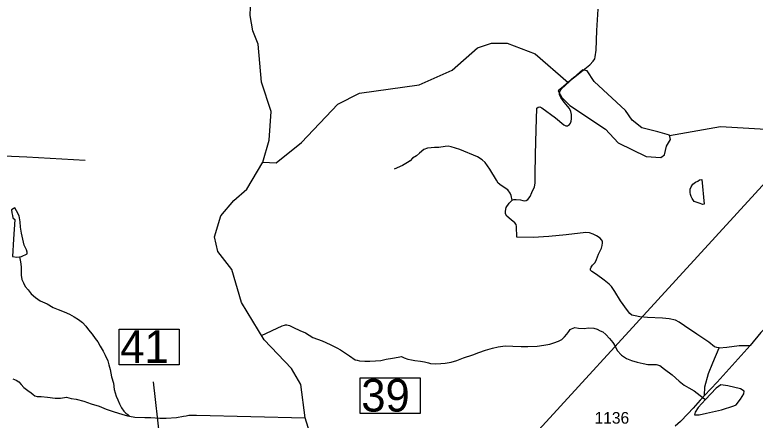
# Model space of a CAD drawing. Extents: x 2082433 to 2279600, y 546599 to 755198.
# Drawn here: x 2190966 to 2198924, y 571555 to 575906 of the extents above; entities that cross this region are included whole.
import ezdxf

# ---------------------------------------------------------------- set-up
doc = ezdxf.new("R2010")
doc.units = 0
for name, color, linetype in [('Exist Boundary Political Fire Districts', 7, 'Continuous'), ('Exist Hydrographic Creek Single Shore', 7, 'Continuous'), ('Exist Hydrographic Pond Under 1500 Sq Ft', 7, 'Continuous'), ('Exist Road Non-System Type 51', 7, 'Continuous'), ('Exist Road Secondary Structure Standard Bridge Number Label', 7, 'Continuous'), ('Exist Road Secondary Type 51 Attributed', 7, 'Continuous'), ('Exist Road Secondary Type 51 Number Label', 7, 'Continuous')]:
    doc.layers.add(name, color=color, linetype=linetype)

msp = doc.modelspace()

# ---------------------------------------------------------------- linework, layer by layer
at = {"layer": 'Exist Boundary Political Fire Districts'}
msp.add_lwpolyline([(2194698.9, 569380), (2199774.8, 574916.9), (2207857.7, 585060.3)], dxfattribs=at)
at = {"layer": 'Exist Hydrographic Creek Single Shore'}
for points in [[(2193633.5, 574324.6), (2193698.5, 574559.4), (2193721.5, 574867.3), (2193619.5, 575184.2), (2193583.5, 575591.7), (2193523.6, 575734), (2193497.5, 575898.5), (2193511.5, 576275.4), (2193593.5, 576542.8)], [(2193633.5, 574324.6), (2193774.6, 574318.5), (2194048.5, 574536), (2194436.5, 574948), (2194669.6, 575064.6), (2195310.6, 575153.3), (2195667.6, 575313.4), (2195940.6, 575550.6), (2196090.7, 575600.1), (2196256.6, 575603.3), (2196557.6, 575485.7), (2196912.5, 575179.5)], [(2198002.3, 574608.8), (2198549.5, 574705.7), (2199099.6, 574674.9), (2199325.6, 574611.3), (2199509.6, 574512.4)], [(2194139.6, 570988.3), (2194170.5, 571315.7), (2194085.6, 571579.9), (2194041.6, 571938.2), (2193940.7, 572110.8), (2193646.6, 572418.6), (2193402.6, 572817.1), (2193299.5, 573173.4), (2193148.5, 573363.5), (2193113.5, 573521.6), (2193179.5, 573746.7), (2193319.5, 573914.3), (2193460.6, 574032.8), (2193633.5, 574324.6)], [(2191018.6, 573309.8), (2191027.2, 573254.2), (2191035.6, 573202.2), (2191036.1, 573155.9), (2191036.5, 573110), (2191042.6, 573066.1), (2191059, 573028.4), (2191078.9, 572990.5), (2191111.3, 572954.7), (2191143.5, 572911), (2191189.8, 572873.1), (2191240.1, 572835.5), (2191312.5, 572802.3), (2191378.9, 572764.7), (2191432.8, 572741.2), (2191496.8, 572717.7), (2191554.8, 572693.9), (2191603.2, 572664.3), (2191649.6, 572636.7), (2191695.3, 572603), (2191729.7, 572564.9), (2191759.9, 572523.5), (2191796.6, 572477.8), (2191830.6, 572430.1), (2191859.1, 572394.1), (2191885, 572348.4), (2191915.7, 572294.7), (2191938.1, 572250.8), (2191966.2, 572193), (2191976.4, 572148.9), (2191991.2, 572097.2), (2192007.4, 572021.3), (2192025.8, 571951.2), (2192034.5, 571885.4), (2192057, 571813.5), (2192073.4, 571771.7), (2192091.5, 571730.1), (2192113.4, 571686.2), (2192138.2, 571650.4), (2192159.9, 571628.5), (2192181.9, 571614.6), (2192198.1, 571596.7)], [(2193619.4, 572463.1), (2193838.9, 572567.5), (2193865.2, 572573.8), (2193875.2, 572577.9), (2193888.7, 572577.9), (2193918.9, 572570.1), (2193960.7, 572548.4), (2194029.4, 572519), (2194089.5, 572491.6), (2194169.5, 572443.9), (2194270.1, 572404.7), (2194354, 572365.3), (2194426.4, 572329.6), (2194466.6, 572308.2), (2194510.9, 572280.4), (2194565.2, 572244.6), (2194625.5, 572203.1), (2194645.2, 572197.2), (2194671.2, 572191.7), (2194729, 572187.8), (2194781.1, 572188.5), (2194843.1, 572190.9), (2194899, 572197), (2194958.9, 572209.5), (2195027, 572219.9), (2195086.4, 572230.3), (2195122.7, 572236.6), (2195152.7, 572224.8), (2195188.8, 572211.3), (2195229.2, 572201.5), (2195266.9, 572195.8), (2195325.1, 572187.8), (2195370.9, 572182.5), (2195411, 572170.8), (2195433, 572164.6), (2195492.9, 572159.2), (2195546.8, 572161.6), (2195590.9, 572166), (2195655.1, 572178.2), (2195716.8, 572194.8), (2195788.8, 572225.3), (2195890.3, 572255.8), (2195954.2, 572282.2), (2196023.7, 572307), (2196099.6, 572329.2), (2196159.5, 572341.6), (2196237.4, 572352.2), (2196317.6, 572350.6), (2196409.2, 572345.3), (2196481.2, 572345.8), (2196579.4, 572348.4), (2196653.3, 572361.2), (2196717.2, 572369.4), (2196760.7, 572385.9), (2196808.9, 572404.2), (2196846.8, 572422.4), (2196874.3, 572450.6), (2196900.3, 572476.7), (2196920, 572505), (2196933.8, 572526.8), (2196950.2, 572534.9), (2196984, 572549.2), (2197026, 572541.7), (2197090, 572540.2), (2197129.8, 572544.3), (2197189.5, 572540.9), (2197223.5, 572530.9), (2197256.3, 572513), (2197286.2, 572501.2), (2197318, 572475.7), (2197356.8, 572429.7), (2197392.7, 572390.2), (2197418.9, 572348.6), (2197441.5, 572302.6), (2197485.4, 572252.9), (2197541.5, 572215.3), (2197594, 572195.6), (2197654.1, 572175.9), (2197718.1, 572164.7), (2197768.5, 572151), (2197820.4, 572153.3), (2197860, 572153.4), (2197898.5, 572139.9), (2197950.4, 572102), (2198030.6, 572042.9), (2198107.5, 571973.3), (2198159.6, 571931.7), (2198210, 571901.8), (2198266, 571868.3), (2198330.4, 571818.7), (2198380.4, 571785.3), (2198391.2, 571777.6)], [(2190943.8, 571997.9), (2190982.3, 571984.3), (2191008.4, 571964.6), (2191036.3, 571938.4), (2191064.8, 571907), (2191105, 571872.9), (2191140.8, 571849.2), (2191165.2, 571829.4), (2191182.9, 571815.8), (2191207.1, 571809.7), (2191250.9, 571808.3), (2191319.2, 571802.4), (2191399.2, 571789.2), (2191459.1, 571789.5), (2191521.2, 571799.9), (2191571.2, 571788.3), (2191627.2, 571780.7), (2191707.4, 571759.2), (2191785.5, 571730), (2191873.7, 571706.5), (2191948.1, 571673), (2192035.9, 571643.5), (2192116.1, 571620.1), (2192178.2, 571602.6), (2192198.1, 571596.7)], [(2192198.1, 571596.7), (2192255.9, 571587.2), (2192362.3, 571582.1), (2192428.2, 571582.3), (2192524.1, 571577.1), (2192594, 571575.5), (2192706, 571584.1), (2192777.8, 571596.8), (2192807.7, 571602.8)], [(2192807.7, 571602.8), (2192836, 571609.1), (2192919.9, 571609.8)], [(2192919.9, 571609.8), (2194085.6, 571579.9)]]:
    msp.add_lwpolyline(points, dxfattribs=at)
at = {"layer": 'Exist Hydrographic Pond Under 1500 Sq Ft'}
for points in [[(2197191.2, 575191.5), (2197118.6, 575303.6), (2197066.4, 575315.2), (2196973.5, 575234), (2196863.2, 575135.4), (2196805.1, 575089), (2196845.7, 575019.4), (2196931.8, 574932.3), (2197316, 574677.1), (2197449.6, 574532.1), (2197750.6, 574385.6), (2197908.3, 574375.5), (2197948.9, 574404.5), (2197972.1, 574497.3), (2198012.8, 574566.9), (2198001.2, 574613.3), (2197876.2, 574648.8), (2197705.1, 574694.5), (2197600.5, 574775.7), (2197530.9, 574880.2), (2197191.2, 575191.5)], [(2198350.3, 574138.2), (2198376.1, 573872.3), (2198361.7, 573870.4), (2198322, 573883.8), (2198266.2, 573903.6), (2198245.7, 573933.4), (2198235.2, 573955.2), (2198227.4, 573977.1), (2198223.5, 573999.2), (2198224.8, 574035.1), (2198234.8, 574059.1), (2198253.1, 574087.2), (2198280.7, 574107.8), (2198306.4, 574119.7), (2198324, 574136.1), (2198350.3, 574138.2)], [(2191018.6, 573309.8), (2191036.9, 573311.9), (2191098.8, 573338.6), (2191100.9, 573356.6), (2191092.2, 573384.6), (2191066.2, 573432.4), (2191051.8, 573496.2), (2191036.9, 573562.1), (2191028.7, 573627.8), (2191024.4, 573683.6), (2191018.2, 573725.9), (2191011.7, 573747.6), (2190983.6, 573803.3), (2190967.4, 573833.4), (2190929.4, 573813.1), (2190933.7, 573779.3), (2190941.7, 573751.3), (2190944.2, 573727.4), (2190968.4, 573709.5), (2190953.4, 573497.3), (2190940.7, 573311.4), (2190989.1, 573305.7), (2191018.6, 573309.8)], [(2198391.2, 571777.6), (2198309, 571690.4), (2198278, 571641.9), (2198270.3, 571610.9), (2198320.7, 571610.9), (2198400.2, 571630.3), (2198561.2, 571665.2), (2198693.1, 571707.8), (2198718.3, 571719.4), (2198766.8, 571779.5), (2198801.7, 571837.7), (2198805.6, 571866.7), (2198766.8, 571890), (2198631, 571922.9), (2198553.5, 571934.6), (2198503, 571899.7), (2198391.2, 571777.6)]]:
    msp.add_lwpolyline(points, dxfattribs=at)
at = {"layer": 'Exist Road Non-System Type 51'}
for points in [[(2196576.6, 574904.2), (2196591.6, 574914.2), (2196610.5, 574919.8), (2196631.7, 574906.4), (2196776.3, 574801.8), (2196868.7, 574726.2), (2196889.8, 574713.9), (2196906.5, 574713.9), (2196926.5, 574728.4), (2196938.7, 574744), (2196944.3, 574764), (2196949.9, 574789.6), (2196951, 574811.8), (2196947.6, 574835.2), (2196941, 574866.4), (2196926.5, 574898.6), (2196870.9, 574968.7), (2196834.2, 575019.9), (2196819.7, 575048.8), (2196818.6, 575068.8), (2196827.5, 575090), (2196843.1, 575112.2), (2196966, 575224.6), (2197144.6, 575368.1), (2197183.5, 575408.2), (2197199.1, 575432.7), (2197202.4, 575454.9), (2197214.7, 575525), (2197221.9, 575737.5), (2197234.7, 575967.8)], [(2196310.7, 573916.2), (2196328.5, 573921.8), (2196353, 573921.8), (2196400.8, 573918.4), (2196426.4, 573912.9), (2196445.3, 573910.6), (2196460.9, 573912.9), (2196480.9, 573925.1), (2196505.4, 573955.1), (2196524.3, 573999.6), (2196552.7, 574060.8), (2196557.1, 574098.7), (2196558.2, 574187.7), (2196561, 574406.8), (2196568.2, 574671.6), (2196576.6, 574904.2)], [(2196310.7, 573916.2), (2196300.7, 573965.1), (2196290.7, 573990.7), (2196265.1, 574026.3), (2196193.9, 574072), (2196162.7, 574099.8), (2196141.6, 574132), (2196072, 574250), (2196023.1, 574320.1), (2195988.6, 574350.1), (2195938.5, 574382.4), (2195751, 574459.1), (2195655.4, 574490.3), (2195623.1, 574495.9), (2195593.1, 574493.6), (2195525.2, 574482.5), (2195478.5, 574480.3), (2195441.7, 574476.9), (2195402.2, 574474.7), (2195363.3, 574461.4), (2195314.3, 574420.2), (2195283.2, 574391.3), (2195242, 574366.8), (2195215.3, 574340.1), (2195186.4, 574320.1), (2195134.1, 574288.9), (2195043.4, 574248.9)], [(2190681.2, 574398.8), (2191097.2, 574382.6), (2191721.1, 574344.5)], [(2196363, 573520.1), (2196357.4, 573634.7), (2196353, 573654.7), (2196340.7, 573672.5), (2196299.6, 573705.9), (2196253.4, 573744.8), (2196238.9, 573769.3), (2196238.9, 573797.1), (2196247.8, 573837.2), (2196277.9, 573883.9), (2196310.7, 573916.2)], [(2198535.3, 572331.8), (2198510.3, 572335.2), (2198486.9, 572343), (2198425.7, 572393), (2198297.2, 572477.6), (2198164.8, 572566.6), (2198106.4, 572606.7), (2198066.4, 572627.8), (2198000.7, 572643.4), (2197928.4, 572650), (2197767.1, 572655.6), (2197682, 572665.6), (2197635.2, 572673.4), (2197598.5, 572683.4), (2197576.3, 572701.2), (2197552.9, 572733.5), (2197477.2, 572837), (2197416.6, 572936), (2197378.8, 572989.4), (2197355.4, 573016.1), (2197299.8, 573057.3), (2197216.9, 573117.3), (2197169.1, 573150.7), (2197154.6, 573165.2), (2197153.5, 573180.8), (2197161.3, 573198.6), (2197176.8, 573217.5), (2197203.5, 573248.6), (2197218, 573280.9), (2197240.8, 573336.5), (2197273.1, 573401.1), (2197279.8, 573431.1), (2197284.2, 573457.8), (2197280.9, 573475.6), (2197273.1, 573491.2), (2197257.5, 573509), (2197219.7, 573534.6), (2197181.9, 573551.3), (2197144, 573564.6), (2197105.1, 573569.1), (2196891.5, 573545.7), (2196705.1, 573525.7), (2196536, 573514.5), (2196363, 573520.1)], [(2198535.3, 572331.8), (2198619.9, 572339.6), (2198751.2, 572355.2), (2198793.5, 572356.3), (2198869.7, 572356.3)], [(2198378.4, 571818.8), (2198381.2, 571912.4), (2198421.3, 572054.8), (2198468, 572170.5), (2198535.3, 572331.8)]]:
    msp.add_lwpolyline(points, dxfattribs=at)
at = {"layer": 'Exist Road Secondary Structure Standard Bridge Number Label'}
msp.add_line((2192666.9, 570147), (2192457.6, 571965.6), dxfattribs=at)
for points in [[(2192087.1, 572532.6), (2192731.3, 572532.6), (2192731.3, 572150.3), (2192087.1, 572150.3)], [(2194677.7, 572009.3), (2195321.9, 572009.3), (2195321.9, 571626.9), (2194677.7, 571626.9)]]:
    msp.add_lwpolyline(points, close=True, dxfattribs=at)
at = {"layer": 'Exist Road Secondary Type 51 Attributed'}
msp.add_lwpolyline([(2200233.7, 573443.3), (2200058.7, 573407.8), (2199986.7, 573391.3), (2199913.6, 573367.7), (2199843.2, 573331), (2199776.4, 573296.5), (2199727.1, 573264.1), (2199684.8, 573234.6), (2199637.4, 573191.9), (2199585.2, 573145.6), (2199529.8, 573083.2), (2199439.9, 572980.5), (2199357, 572891.5), (2199273, 572801.4), (2199126.1, 572644.5), (2198985.9, 572494.3), (2198869.7, 572356.3), (2198513.1, 571962.5), (2198378.4, 571818.8), (2198331.7, 571768.9), (2198258.3, 571683.3), (2198198.6, 571621), (2198120.9, 571540.8), (2198063.6, 571490.7)], dxfattribs=at)

# ---------------------------------------------------------------- texts
at = {"layer": 'Exist Road Secondary Structure Standard Bridge Number Label'}
for s, p in [('41', (2192099.7, 572170.1)), ('39', (2194690.3, 571646.7))]:
    msp.add_text(s, height=350, dxfattribs=at).set_placement(p)
at = {"layer": 'Exist Road Secondary Type 51 Number Label'}
msp.add_text('1136', height=125, dxfattribs=at).set_placement((2197197.5, 571517.2))

doc.saveas('drawing.dxf')
